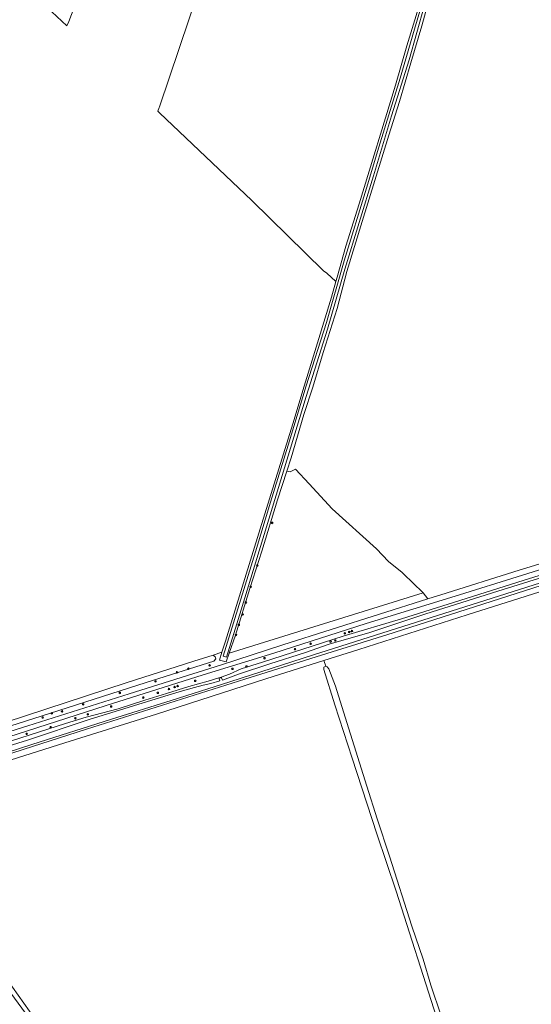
# Model space of a CAD drawing. Header units: metres. Extents: x 168032 to 180145, y 382923 to 399665.
# Tile 286 of 293: x 169711 to 169970, y 397678 to 398176. Entities that reach past the tile are written whole.
import ezdxf

# ---------------------------------------------------------------- set-up
doc = ezdxf.new("R2010")
doc.units = ezdxf.units.M
doc.layers.get('0').update_dxf_attribs({"color": 8, "lineweight": 18})
for name, color, linetype, lineweight in [('B-WE-GR-BEPLANTING_CULTUUR_BOSPLANTSOEN-GV', 8, 'Continuous', 18), ('B-WE-GR-BOOM-S', 8, 'Continuous', 18), ('B-WE-GR-BOUWLAND-GV', 8, 'Continuous', 18), ('B-WE-GR-GRAS-GV', 8, 'Continuous', 18), ('B-WE-GR-HOUTWAL-GV', 8, 'Continuous', 18), ('B-WE-KW-KUNSTWERK_STUW-G', 8, 'Continuous', 18), ('B-WE-OG-TERREIN_CULTUURSCHEIDING-GV', 8, 'Continuous', 18), ('B-WE-OG-WATER_GREPPEL-GV', 8, 'Continuous', 18), ('B-WE-OG-WATER_SLOOT-GV', 8, 'Continuous', 18), ('B-WE-VH-VERHARDING_FUNDERING_ZAND-GV', 8, 'Continuous', 18)]:
    doc.layers.add(name, color=color, linetype=linetype, lineweight=lineweight)

# ---------------------------------------------------------------- blocks, each defined once
blk = doc.blocks.new('SGR-BOOM_01-SO')
at = {"linetype": 'ByBlock', "lineweight": 18}
h = blk.add_hatch(color=0, dxfattribs=at)
h.dxf.hatch_style = 1
edge = h.paths.add_edge_path()
edge.add_arc((0, 0), 0.25, 0, 360)
at = {"color": 0, "linetype": 'ByBlock', "lineweight": 18}
for radius in [2, 0.25]:
    blk.add_circle((0, 0), radius, dxfattribs=at)

msp = doc.modelspace()

# ---------------------------------------------------------------- linework, layer by layer
at = {"layer": 'B-WE-GR-BEPLANTING_CULTUUR_BOSPLANTSOEN-GV', "flags": 128}
msp.add_lwpolyline([(169857.609, 397941.089), (169850.664, 397948.563), (169847.944, 397947.11), (169846.315, 397947.565), (169841.636, 397933.008), (169833.737, 397907.145), (169827.665, 397888.258), (169820.375, 397864.645), (169817.205, 397855.59), (169915.107, 397886.002), (169914.389, 397886.922), (169910.833, 397890.182), (169904.652, 397896.278), (169897.66, 397901.898), (169891.641, 397908.314), (169869.218, 397928.521)], close=True, dxfattribs=at)
at = {"layer": 'B-WE-GR-BOUWLAND-GV', "flags": 128}
for points in [[(169704.635, 397820.739), (169765.159, 397840.583), (169799.356, 397851.563), (169809.079, 397854.54), (169813.565, 397856.075), (169815.283, 397861.585), (169832.797, 397918.417), (169849.36, 397971.345), (169855.116, 397990.429), (169861.881, 398012.317), (169868.888, 398035.486), (169871.051, 398043.251), (169866.557, 398047.517), (169864.907, 398048.728), (169828.573, 398084.216), (169782.073, 398128.538), (169781.142, 398129.413), (169781.929, 398131.314), (169782.011, 398131.512), (169801.854, 398190.646)], [(169739.792, 398183.952), (169736.22, 398174.626), (169735.193, 398172.579), (169714.994, 398191.609)], [(169921.846, 397671.633), (169901.517, 397735.244), (169891.778, 397764.177), (169879.367, 397802.478), (169870.597, 397829.414), (169864.97, 397847.266), (169864.953, 397848.473), (169865.944, 397848.919), (169865.015, 397851.779), (169835.776, 397842.527), (169780.53, 397824.694), (169734.175, 397810.142), (169676.126, 397791.78), (169633.951, 397778.339), (169686.985, 397714.008), (169702.542, 397694.323), (169707.728, 397686.808), (169719.264, 397670.616)]]:
    msp.add_lwpolyline(points, dxfattribs=at)
at = {"layer": 'B-WE-GR-GRAS-GV', "flags": 128}
for points in [[(169980.45, 397888.565), (169937.323, 397874.912), (169882.766, 397857.396), (169865.015, 397851.779), (169865.944, 397848.919), (169866.732, 397848.588), (169867.559, 397847.687), (169870.828, 397838.925), (169876.661, 397820.527), (169886.744, 397788.325), (169892.008, 397771.789), (169898.253, 397753.017), (169909.392, 397717.599), (169915.115, 397700.947), (169919.068, 397687.811), (169924.207, 397672.355)], [(169719.264, 397670.616), (169707.728, 397686.808), (169702.542, 397694.323), (169686.985, 397714.008), (169633.951, 397778.339), (169632.295, 397780.662), (169631.047, 397781.218), (169630.013, 397783.378), (169630.256, 397784.539), (169623.893, 397785.783), (169624.176, 397785.712), (169639.303, 397767.081), (169653.703, 397749.862), (169678.641, 397719.94), (169693.222, 397702.022), (169716.204, 397671.056)]]:
    msp.add_lwpolyline(points, dxfattribs=at)
at = {"layer": 'B-WE-GR-HOUTWAL-GV', "flags": 128}
for points in [[(169991.761, 397903.251), (169933.595, 397884.945), (169886.461, 397870.56), (169839.836, 397855.463), (169804.026, 397844.519), (169754.557, 397828.83), (169700.521, 397811.612)], [(169707.221, 397811.306), (169734.59, 397819.934), (169745.025, 397823.179), (169761.187, 397827.32), (169774.616, 397831.834), (169785.479, 397835.194), (169796.862, 397838.603), (169806.578, 397841.404), (169811.944, 397842.998), (169813.216, 397843.463), (169817.396, 397844.953), (169823.187, 397847.529), (169834.028, 397851.003), (169874.75, 397864.114), (169904.27, 397872.943), (169927.747, 397880.234), (169965.654, 397892.316), (169993.095, 397900.814)], [(169667.947, 397803.734), (169715.574, 397818.74), (169766.701, 397834.923), (169813.323, 397849.58), (169844.374, 397859.669), (169917.507, 397882.928), (169915.107, 397886.002), (169817.205, 397855.59), (169815.659, 397851.176), (169812.287, 397851.977), (169813.565, 397856.075), (169809.079, 397854.54), (169810.204, 397853.746), (169810.468, 397852.622), (169809.476, 397851.563), (169775.279, 397840.716), (169722.296, 397823.716), (169626.45, 397793.223)]]:
    msp.add_lwpolyline(points, dxfattribs=at)
at = {"layer": 'B-WE-KW-KUNSTWERK_STUW-G', "flags": 128}
msp.add_lwpolyline([(169812.131, 397842.896), (169813.519, 397843.266)], dxfattribs=at)
at = {"layer": 'B-WE-OG-TERREIN_CULTUURSCHEIDING-GV', "flags": 128}
msp.add_lwpolyline([(169991.673, 397895.038), (169929.039, 397875.079), (169896.794, 397864.769), (169869.22, 397856.254), (169825.153, 397842.417), (169745.218, 397817.177), (169713.241, 397806.79), (169675.509, 397794.697), (169651.859, 397786.753), (169635.437, 397781.373), (169632.295, 397780.662), (169633.951, 397778.339), (169676.126, 397791.78), (169734.175, 397810.142), (169780.53, 397824.694), (169835.776, 397842.527), (169865.015, 397851.779), (169882.766, 397857.396), (169937.323, 397874.912), (169980.45, 397888.565)], dxfattribs=at)
at = {"layer": 'B-WE-OG-WATER_GREPPEL-GV', "flags": 128}
for points in [[(169809.079, 397854.54), (169799.356, 397851.563), (169765.159, 397840.583), (169704.635, 397820.739), (169625.657, 397795.802), (169624.929, 397794.546), (169625.061, 397793.289), (169626.45, 397793.223), (169722.296, 397823.716), (169775.279, 397840.716), (169809.476, 397851.563), (169810.468, 397852.622), (169810.204, 397853.746)], [(169865.944, 397848.919), (169864.953, 397848.473), (169864.97, 397847.266), (169870.597, 397829.414), (169879.367, 397802.478), (169891.778, 397764.177), (169901.517, 397735.244), (169921.846, 397671.633), (169922.83, 397671.169), (169923.32, 397671.338), (169923.69, 397671.467), (169924.207, 397672.355), (169919.068, 397687.811), (169915.115, 397700.947), (169909.392, 397717.599), (169898.253, 397753.017), (169892.008, 397771.789), (169886.744, 397788.325), (169876.661, 397820.527), (169870.828, 397838.925), (169867.559, 397847.687), (169866.732, 397848.588)]]:
    msp.add_lwpolyline(points, close=True, dxfattribs=at)
at = {"layer": 'B-WE-OG-WATER_SLOOT-GV', "flags": 128}
for points in [[(169915.899, 398182.88), (169908.032, 398155.388), (169899.127, 398127.052), (169890.136, 398096.728), (169875.556, 398049.543), (169866.914, 398019.198), (169856.104, 397985.141), (169848.227, 397959.105), (169836.102, 397919.351), (169823.193, 397877.4), (169815.782, 397853.489), (169814.153, 397853.958), (169830.426, 397906.76), (169838.011, 397931.811), (169846.93, 397960.571), (169856.171, 397990.631), (169866.296, 398022.651), (169875.256, 398053.737), (169886.577, 398090.51), (169892.822, 398111.183), (169903.499, 398146.137), (169910.746, 398170.902), (169919.692, 398201.161)], [(169919.692, 398201.161), (169910.746, 398170.902), (169903.499, 398146.137), (169892.822, 398111.183), (169886.577, 398090.51), (169875.256, 398053.737), (169866.296, 398022.651), (169856.171, 397990.631), (169846.93, 397960.571), (169838.011, 397931.811), (169830.426, 397906.76), (169814.153, 397853.958), (169815.782, 397853.489), (169823.193, 397877.4), (169836.102, 397919.351), (169848.227, 397959.105), (169856.104, 397985.141), (169866.914, 398019.198), (169875.556, 398049.543), (169890.136, 398096.728), (169899.127, 398127.052), (169908.032, 398155.388), (169915.899, 398182.88)], [(169916.155, 398192.786), (169906.942, 398162.331), (169901.212, 398142.477), (169882.921, 398082.618), (169876.041, 398061.161), (169871.702, 398045.587), (169871.051, 398043.251), (169868.888, 398035.486), (169861.881, 398012.317), (169855.116, 397990.429), (169849.36, 397971.345), (169832.797, 397918.417), (169815.283, 397861.585), (169813.565, 397856.075), (169812.287, 397851.977), (169815.659, 397851.176), (169817.205, 397855.59), (169820.375, 397864.645), (169827.665, 397888.258), (169833.737, 397907.145), (169841.636, 397933.008), (169846.315, 397947.565), (169848.456, 397954.227), (169854.961, 397976.205), (169859.372, 397989.874), (169864.753, 398007.477), (169871.745, 398029.679), (169876.648, 398048.444), (169884.288, 398073.651), (169897.857, 398117.206), (169903.219, 398134.237), (169908.991, 398153.815), (169914.431, 398172.479), (169919.062, 398189.173)], [(169999.311, 397901.395), (169952.91, 397886.901), (169916.576, 397875.479), (169888.233, 397865.968), (169867.686, 397860.042), (169855.762, 397855.83), (169837.789, 397850.151), (169821.937, 397844.834), (169813.771, 397841.963), (169813.216, 397843.463), (169811.944, 397842.998), (169812.413, 397841.466)], [(169993.095, 397900.814), (169965.654, 397892.316), (169927.747, 397880.234), (169904.27, 397872.943), (169874.75, 397864.114), (169834.028, 397851.003), (169823.187, 397847.529), (169817.396, 397844.953), (169813.216, 397843.463), (169813.771, 397841.963), (169821.937, 397844.834), (169837.789, 397850.151), (169855.762, 397855.83), (169867.686, 397860.042), (169888.233, 397865.968), (169916.576, 397875.479), (169952.91, 397886.901), (169999.311, 397901.395)], [(169675.509, 397794.697), (169713.241, 397806.79), (169745.218, 397817.177), (169825.153, 397842.417), (169869.22, 397856.254), (169896.794, 397864.769), (169929.039, 397875.079), (169991.673, 397895.038)], [(169812.413, 397841.466), (169807.874, 397840.25), (169803.988, 397839.325), (169799.752, 397838.226), (169793.617, 397836.539), (169786.972, 397834.432), (169746.465, 397822.021), (169715.342, 397811.548), (169650.611, 397791.464), (169631.6, 397784.318), (169631.065, 397783.711), (169631.195, 397782.7), (169631.83, 397781.785), (169633.589, 397782.216), (169652.149, 397788.376), (169685.676, 397799.064), (169717.511, 397809.326), (169757.731, 397822.229), (169787.954, 397831.621), (169817.601, 397841.04), (169859.869, 397854.708), (169981.291, 397893.182)], [(169981.291, 397893.182), (169859.869, 397854.708), (169817.601, 397841.04), (169787.954, 397831.621), (169757.731, 397822.229), (169717.511, 397809.326), (169685.676, 397799.064)], [(169650.611, 397791.464), (169715.342, 397811.548), (169746.465, 397822.021), (169786.972, 397834.432), (169793.617, 397836.539), (169799.752, 397838.226), (169803.988, 397839.325), (169807.874, 397840.25), (169812.413, 397841.466), (169811.944, 397842.998), (169806.578, 397841.404), (169796.862, 397838.603), (169785.479, 397835.194), (169774.616, 397831.834), (169761.187, 397827.32), (169745.025, 397823.179), (169734.59, 397819.934), (169707.221, 397811.306)]]:
    msp.add_lwpolyline(points, dxfattribs=at)
at = {"layer": 'B-WE-VH-VERHARDING_FUNDERING_ZAND-GV', "flags": 128}
msp.add_lwpolyline([(170005.117, 397910.04), (169963.707, 397897.48), (169924.169, 397885.047), (169922.36, 397884.472), (169917.507, 397882.928), (169844.374, 397859.669), (169813.323, 397849.58), (169766.701, 397834.923), (169715.574, 397818.74), (169667.947, 397803.734), (169626.69, 397791.576), (169621.213, 397790.302), (169617.88, 397789.041), (169619.229, 397787.297), (169622.52, 397788.05), (169647.853, 397795.123), (169700.521, 397811.612), (169754.557, 397828.83), (169804.026, 397844.519), (169839.836, 397855.463), (169886.461, 397870.56), (169933.595, 397884.945), (169991.761, 397903.251)], dxfattribs=at)

# ---------------------------------------------------------------- block references
at = {"layer": 'B-WE-GR-BOOM-S', "xscale": 0.2, "yscale": 0.2, "zscale": 0.2}
for p in [(169838.929, 397921.351), (169831.466, 397899.826), (169828.105, 397889.038), (169825.646, 397881.119), (169824.006, 397875.129), (169822.093, 397869.824), (169820.649, 397864.753), (169875.61, 397865.578), (169877.834, 397866.223), (169879.234, 397866.689), (169858.348, 397860.292), (169868.407, 397861.387), (169870.856, 397861.912), (169850.49, 397857.557), (169835.025, 397852.976), (169790.845, 397845.817), (169796.613, 397847.654), (169807.325, 397849.365), (169818.862, 397847.591), (169825.93, 397848.807), (169780.006, 397841.32), (169800.053, 397841.557), (169762.002, 397835.452), (169781.147, 397835.492), (169786.788, 397837.392), (169789.655, 397838.406), (169791.157, 397838.908), (169773.832, 397833.097), (169727.629, 397825.122), (169732.806, 397826.098), (169743.471, 397829.623), (169757.613, 397828.556), (169722.959, 397823.033), (169739.513, 397822.601), (169745.828, 397824.645), (169727.084, 397818.147), (169714.936, 397814.758)]:
    msp.add_blockref('SGR-BOOM_01-SO', p, dxfattribs=at)

doc.saveas('drawing.dxf')
